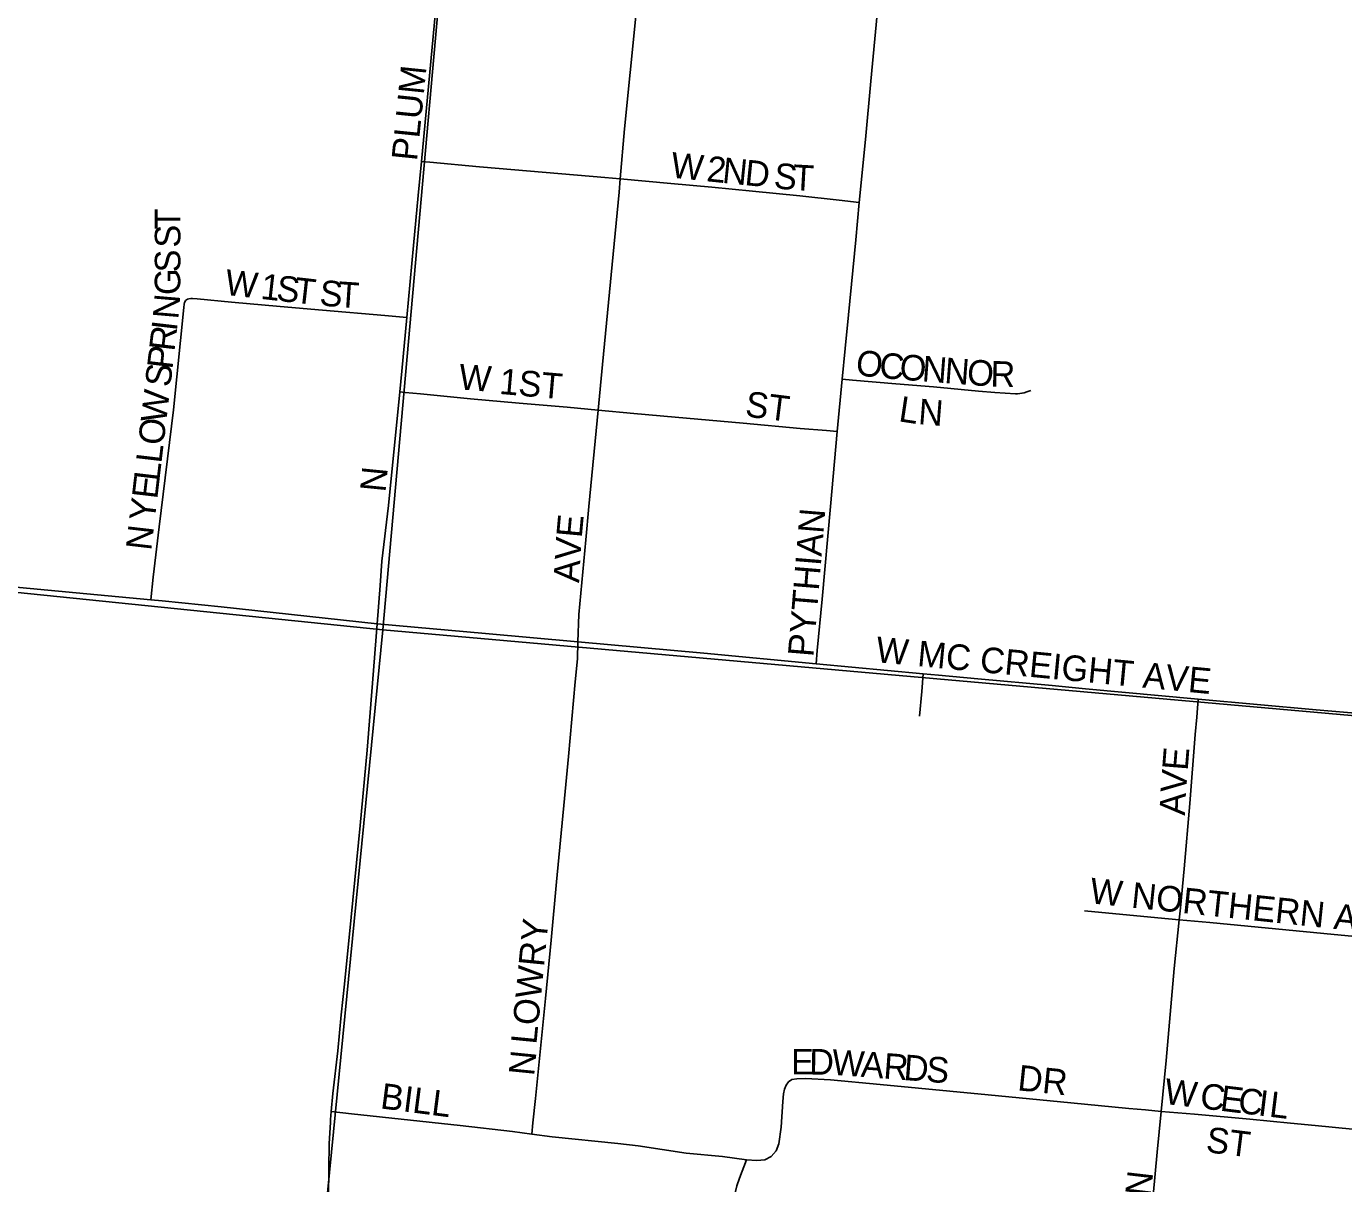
# Model space of a CAD drawing. Extents: x 1410790 to 1770854, y 566777 to 831614.
# Drawn here: x 1598681 to 1601254, y 707901 to 710161 of the extents above; entities that cross this region are included whole.
import ezdxf

# ---------------------------------------------------------------- set-up
doc = ezdxf.new("R2010")
doc.units = 0
for name, color, linetype in [('GM_X_City_Street', 7, 'Continuous'), ('GM_X_City_Street_Text', 7, 'Continuous'), ('GM_X_Section', 7, 'Continuous'), ('GM_X_State_Route', 7, 'Continuous')]:
    doc.layers.add(name, color=color, linetype=linetype)

msp = doc.modelspace()

# ---------------------------------------------------------------- linework, layer by layer
at = {"layer": 'GM_X_City_Street'}
for points in [[(1599452.2, 709896.8), (1599466.1, 710043.2), (1599484.4, 710239.4), (1599520.8, 710617.6)], [(1599840.7, 709862.9), (1599849.3, 709960.4), (1599871.4, 710180.8), (1599880.3, 710274.6), (1599883.5, 710305.7)], [(1600307.4, 709816.6), (1600319.9, 709939.7), (1600330.4, 710053.9), (1600347.4, 710233.5), (1600350.1, 710263.8)], [(1599423.6, 709592.1), (1599436.8, 709732.7), (1599445.8, 709830.8), (1599452.2, 709896.8)], [(1599452.2, 709896.8), (1599468.9, 709895.3), (1599565.9, 709886.8), (1599665.6, 709878.3), (1599810.8, 709865.6), (1599840.7, 709862.9)], [(1599797.7, 709411.5), (1599806.2, 709500.6), (1599838.3, 709837.1), (1599840.7, 709862.9)], [(1599840.7, 709862.9), (1599939.6, 709854), (1600019.5, 709846.5), (1600099.4, 709838.7), (1600191.8, 709829.7), (1600268.4, 709821.3), (1600307.4, 709816.6)], [(1600274.5, 709471.7), (1600280.4, 709531.8), (1600286.8, 709597.4), (1600300.7, 709744.3), (1600307.4, 709816.6)], [(1598923.6, 709041.1), (1598928.6, 709085.3), (1598939.9, 709183.9), (1598968.3, 709412.1), (1598988.2, 709611.9), (1598989, 709618.6), (1598989.7, 709621.4), (1598990.5, 709623.7), (1598991.7, 709625.5)], [(1598991.7, 709625.5), (1598995.5, 709628.1), (1598998.1, 709629), (1599001.6, 709629.2), (1599005.1, 709629.2), (1599014, 709628.7), (1599081.3, 709622.3), (1599176.7, 709613.8), (1599258.8, 709606.8), (1599380.8, 709596.2), (1599423.6, 709592.1)], [(1599410, 709447.2), (1599413.9, 709487.3), (1599423.6, 709592.1)], [(1600264.4, 709370.1), (1600274.5, 709471.7)], [(1600274.5, 709471.7), (1600294.2, 709470.3), (1600379.3, 709463.1), (1600452.9, 709456.8), (1600540.3, 709448.6), (1600572.5, 709446.2), (1600612.8, 709443.6), (1600617, 709443.6), (1600621.1, 709443.8), (1600625.5, 709444.5), (1600629.9, 709445.4), (1600634.9, 709446.9), (1600643.1, 709449.6)], [(1599366, 708994), (1599371.5, 709069), (1599375.3, 709116.3), (1599388, 709225.5), (1599410, 709447.2)], [(1599410, 709447.2), (1599420.5, 709446.2), (1599450.3, 709443.1), (1599548.1, 709433.7), (1599643.4, 709424.8), (1599737.2, 709417.1), (1599797.7, 709411.5)], [(1599758.1, 708959.1), (1599760, 709012.2), (1599773.2, 709158.5), (1599779.4, 709223.6), (1599797.7, 709411.5)], [(1599797.7, 709411.5), (1599867.2, 709405), (1599948.1, 709397.8), (1600080.9, 709385.8), (1600192.4, 709375.9), (1600243.8, 709371.8), (1600264.4, 709370.1)], [(1600223.2, 708916.4), (1600225.7, 708942.3), (1600235.5, 709042.7), (1600251.2, 709223.1), (1600264.4, 709370.1)], [(1599366, 708994), (1599577.8, 708975.6), (1599758.1, 708959.1)], [(1599668, 707998.1), (1599670.2, 708020.3), (1599674.9, 708067.6), (1599694.6, 708262.7), (1599705.6, 708376.5), (1599716.2, 708490.5), (1599732, 708653.5), (1599739.5, 708735), (1599752.9, 708881), (1599756.9, 708926), (1599758.1, 708959.1)], [(1599758.1, 708959.1), (1600003.9, 708936.8), (1600223.2, 708916.4)], [(1600223.2, 708916.4), (1600432.8, 708896.8)], [(1600425.2, 708814.1), (1600429.6, 708862), (1600432.8, 708896.8)], [(1600432.8, 708896.8), (1600462.6, 708894), (1600539.1, 708886.8), (1600684.2, 708873.6), (1600749.9, 708867.6), (1600969.7, 708847.5)], [(1600932.8, 708416.6), (1600935.2, 708440.1), (1600942.1, 708516.2), (1600953.2, 708643.5), (1600964.1, 708778.2), (1600966.8, 708811.9), (1600969.7, 708847.5)], [(1600969.7, 708847.5), (1601200.1, 708826.5), (1601291.8, 708818.6), (1601359.4, 708812.4), (1601398.5, 708808.9), (1601452.9, 708803.4)], [(1600747.4, 708434.2), (1600890.7, 708420.3), (1600932.8, 708416.6)], [(1600897.3, 708042.4), (1600906.9, 708142), (1600923, 708321.4), (1600932.8, 708416.6)], [(1600932.8, 708416.6), (1600992.6, 708411.3), (1601215.4, 708390), (1601345, 708377.6), (1601409.8, 708371.3), (1601415.5, 708370.8)], [(1600087.5, 707947.9), (1600107.7, 707946.2), (1600122.9, 707947.6), (1600135.8, 707954), (1600145.3, 707965.1), (1600150.5, 707979.3), (1600154.8, 708011.8), (1600158.2, 708061.9), (1600159.9, 708076.4), (1600161.6, 708085.7), (1600164.8, 708093.3), (1600169.4, 708099.8), (1600175.8, 708104.9)], [(1600175.8, 708104.9), (1600185.7, 708106.1), (1600202.3, 708106.9), (1600251.3, 708104.1), (1600348.5, 708095.1), (1600559.2, 708074.9), (1600721, 708059), (1600834.4, 708048.2), (1600866.9, 708045.2), (1600897.3, 708042.4)], [(1599276, 708042), (1599315.8, 708037.7), (1599528, 708015), (1599630, 708003.1), (1599668, 707998.1)], [(1600858.2, 707602.7), (1600869.8, 707735.6), (1600874.8, 707800.5), (1600889.5, 707962.8), (1600897.3, 708042.4)], [(1600897.3, 708042.4), (1600962.8, 708037.1), (1601070.3, 708026.9), (1601150.2, 708019.3), (1601198.3, 708014.9), (1601344.1, 708000.7), (1601380.4, 707997.1)], [(1599668, 707998.1), (1599707.6, 707992.7), (1599835.9, 707979.4), (1599875.6, 707975.4), (1599969.2, 707960.7), (1600040.7, 707954), (1600087.5, 707947.9)], [(1600180.6, 707504.4), (1600168.3, 707535), (1600159.8, 707557.3), (1600150, 707586.2), (1600132.1, 707630.5), (1600108.5, 707690.6), (1600087, 707753), (1600071.9, 707800.2), (1600067.4, 707815.9), (1600063.9, 707832), (1600062, 707848.3), (1600062.4, 707864.7), (1600064.7, 707881), (1600068.4, 707896.9), (1600073.8, 707912.1), (1600087.5, 707947.9)]]:
    msp.add_lwpolyline(points, dxfattribs=at)
at = {"layer": 'GM_X_Section'}
for points in [[(1599854.3, 714342.5), (1599376.7, 708982.6), (1594039.9, 709527.8), (1594520.4, 714823.7)], [(1599854.3, 714342.5), (1605148.2, 713864), (1604648.8, 708516.3), (1599376.7, 708982.6)], [(1594039.9, 709527.8), (1599376.7, 708982.6), (1598860.7, 703731.2), (1593585.4, 704247.5)], [(1599376.7, 708982.6), (1604648.8, 708516.3), (1604192.4, 703233.9), (1598860.7, 703731.2)]]:
    msp.add_lwpolyline(points, close=True, dxfattribs=at)
at = {"layer": 'GM_X_State_Route'}
for points in [[(1599366, 708994), (1599061, 709027.4), (1598946.1, 709039.1), (1598923.6, 709041.1), (1598798.4, 709052.6), (1598667.4, 709065.2), (1598602.4, 709073.5), (1598570.8, 709080.5), (1598555.4, 709085.4), (1598540.7, 709091.5), (1598526.6, 709099), (1598512.9, 709107.6), (1598510.7, 709109.3)], [(1599274.4, 708021), (1599274.7, 708026.4), (1599276, 708042), (1599279.2, 708077.4), (1599289, 708160.5), (1599295.8, 708231), (1599302.1, 708290.9), (1599314.8, 708421.3), (1599332.6, 708600.7), (1599346.1, 708747.5), (1599356.8, 708878.1), (1599366, 708994)], [(1599262.4, 706915.7), (1599264.9, 706937.9), (1599270.1, 706988.9), (1599274.1, 707042.7), (1599275.8, 707101.2), (1599274.1, 707217.5), (1599272.9, 707372.7), (1599272.4, 707503.4), (1599271.2, 707601.9), (1599270.7, 707690.2), (1599270.1, 707819.1), (1599271.2, 707930.8), (1599272.4, 707978.9), (1599274.4, 708021)]]:
    msp.add_lwpolyline(points, dxfattribs=at)

# ---------------------------------------------------------------- texts
at = {"layer": 'GM_X_City_Street_Text'}
for s, rotation, p in [('PLUM', 84.1724, (1599443.6, 709896.9)), ('W', 354.1723, (1599937.9, 709865.7)), ('2', 354.1894, (1600008, 709858.5)), ('N', 354.1763, (1600038.6, 709855.4)), ('D', 354.1684, (1600082.4, 709851)), ('S', 354.1731, (1600139.3, 709845.1)), ('T', 356.7969, (1600176.8, 709841.4)), ('T', 89.9956, (1598981.5, 709764)), ('S', 89.9956, (1598981.5, 709728.8)), ('S', 89.9956, (1598981.5, 709680.4)), ('W', 353.5298, (1599066.8, 709636.9)), ('G', 89.4861, (1598981.1, 709636)), ('1', 353.5219, (1599136.8, 709628.9)), ('S', 353.5496, (1599167.4, 709625.5)), ('T', 353.5391, (1599202.4, 709621.5)), ('S', 355.278, (1599252.1, 709616)), ('T', 356.1278, (1599288, 709613.1)), ('N', 85.094, (1598977.2, 709587.9)), ('I', 83.3432, (1598974.4, 709564.4)), ('R', 83.3299, (1598969.8, 709525.1)), ('P', 83.346, (1598965.8, 709490.1)), ('O', 352.0183, (1600298.7, 709480.8)), ('C', 355.6165, (1600345.7, 709474.3)), ('O', 355.5812, (1600385.1, 709471.3)), ('N', 355.5812, (1600429, 709467.9)), ('N', 355.5812, (1600472.9, 709464.5)), ('O', 355.5812, (1600516.8, 709461.2)), ('R', 358.4975, (1600563.4, 709457.6)), ('S', 83.3434, (1598961.7, 709455.2)), ('W', 355.6039, (1599524, 709452.1)), ('1ST', 355.0241, (1599603.3, 709443.3)), ('W', 83.3442, (1598953.5, 709385.2)), ('ST', 352.8783, (1600083.3, 709399.3)), ('L', 351.4179, (1600383, 709389.9)), ('N', 355.4967, (1600421.7, 709384.2)), ('O', 83.3447, (1598948.4, 709341.5)), ('L', 83.3189, (1598944.3, 709306.5)), ('L', 83.346, (1598940.2, 709271.6)), ('N', 84.2699, (1599382, 709250.1)), ('E', 83.3434, (1598936.2, 709236.6)), ('Y', 83.3195, (1598931, 709192.9)), ('E', 84.7462, (1599765.4, 709161)), ('PYTHIAN', 85.3167, (1600217.9, 708928.7)), ('N', 83.3412, (1598924.4, 709136.1)), ('V', 86.4346, (1599762.7, 709117.4)), ('A', 86.939, (1599760.3, 709073.6)), ('W MC CREIGHT AVE', 354.54, (1600338.5, 708919.7)), ('E', 85.4315, (1600949.1, 708706.7)), ('V', 85.6683, (1600945.8, 708662.9)), ('A', 87.5731, (1600943.9, 708619.4)), ('W NORTHERN AVE', 354.0139, (1600756.4, 708448.9)), ('LOWRY', 84.398, (1599676.8, 708172)), ('N', 84.2937, (1599672.4, 708110.5)), ('E', 359.918, (1600174.5, 708114.5)), ('D', 359.1038, (1600209.5, 708114.5)), ('W', 356.1636, (1600252.8, 708113.8)), ('A', 355.6901, (1600309.8, 708110)), ('R', 355.6739, (1600353.7, 708106.7)), ('D', 355.6798, (1600393.2, 708103.7)), ('S', 355.6788, (1600437, 708100.4)), ('DR', 353.9946, (1600615.5, 708083.7)), ('BILL', 352.6512, (1599370.5, 708048.4)), ('W', 353.0397, (1600901.7, 708057.3)), ('C', 353.0571, (1600971.6, 708048.7)), ('E', 353.0173, (1601010.9, 708043.9)), ('C', 353.0336, (1601045.9, 708039.6)), ('I', 353.0309, (1601085.2, 708034.8)), ('L', 353.0243, (1601107, 708032.2)), ('ST', 352.8783, (1600983.4, 707963.1)), ('N', 83.3671, (1600876.5, 707875))]:
    msp.add_text(s, height=50, rotation=rotation, dxfattribs=at).set_placement(p)

doc.saveas('drawing.dxf')
